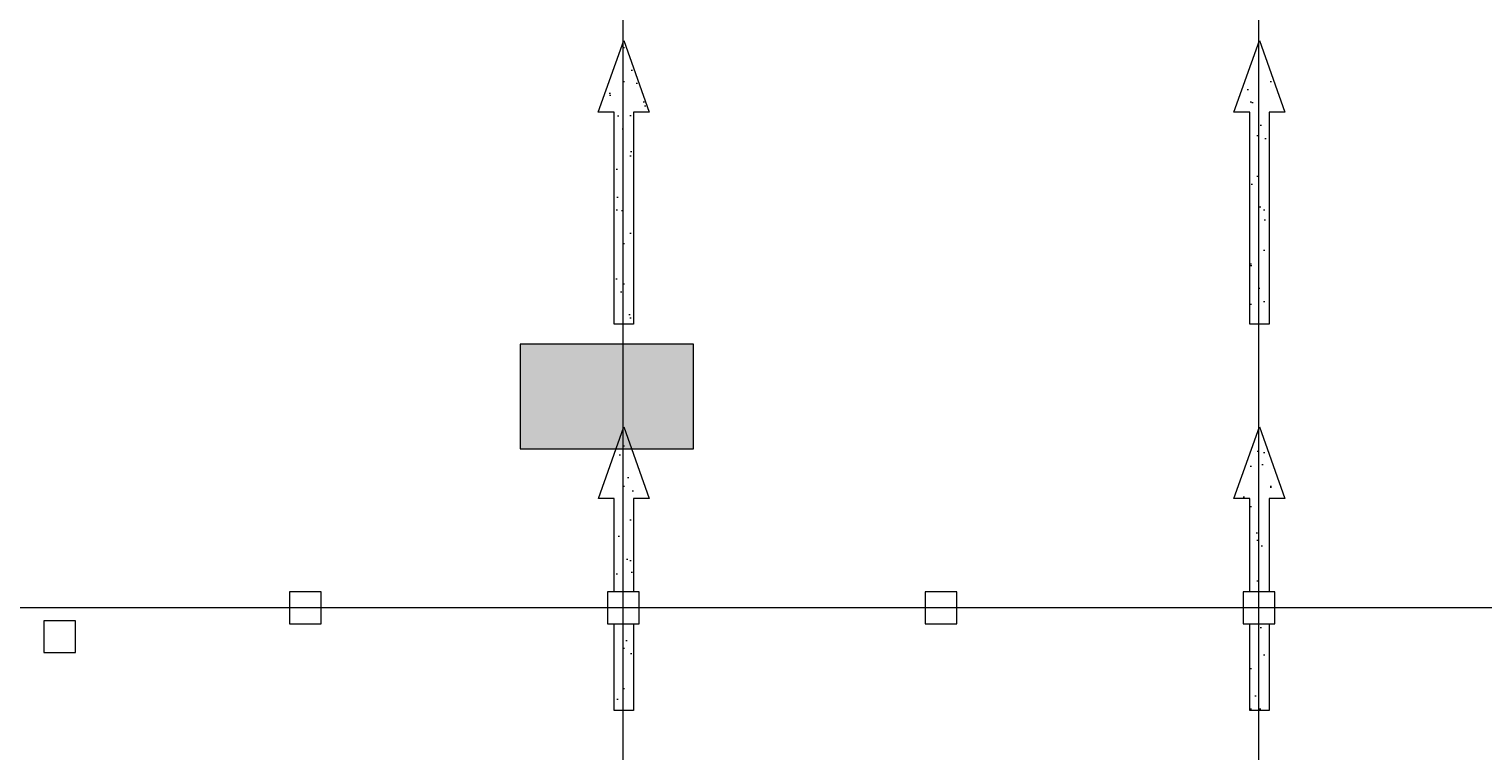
# Model space of a CAD drawing. Header units: inches. Extents: x -79624 to 52587, y -27526 to 10116.
# Tile 420 of 656: x 25825 to 39548, y -19716 to -12905. Entities that reach past the tile are written whole.
import ezdxf
from ezdxf.enums import TextEntityAlignment as Align

# ---------------------------------------------------------------- set-up
doc = ezdxf.new("R2010")
doc.units = ezdxf.units.IN
doc.header["$MEASUREMENT"] = 0
doc.set_wipeout_variables(frame=1)
doc.linetypes.add('Wipeout_Contour', pattern=[1000, 0, -1000])
for name, color, linetype in [('Dimensioning - General', 7, 'Continuous'), ('Structural - Bearing', 7, 'Continuous'), ('Structural - Grid', 7, 'Continuous')]:
    doc.layers.add(name, color=color, linetype=linetype)
doc.layers.add('Structural - Bearing_Pen_No__1', color=7, linetype='Continuous', lineweight=13)
for name, color, linetype, lineweight, true_color in [('Structural - Bearing_Pen_No__181', 7, 'Continuous', 0, 0xe8e8e8), ('Structural - Bearing_Pen_No__81', 7, 'Continuous', 20, 0x6a6a6a), ('Structural - Bearing_Pen_No__88', 7, 'Continuous', 20, 0xfd4435), ('Structural - Grid_Pen_No__81', 7, 'Continuous', 20, 0x6a6a6a)]:
    doc.layers.add(name, color=color, linetype=linetype, lineweight=lineweight, true_color=true_color)
doc.styles.add('GENERATED_STYLE_1', font='txt')
doc.dimstyles.new('GENERATED_STYLE__1', dxfattribs={"dimtxt": 100, "dimasz": 76, "dimexe": 0.18, "dimexo": 0.0625, "dimgap": 0, "dimtad": 0, "dimdec": 0, "dimlfac": 0.1, "dimzin": 0, "dimdsep": 46, "dimtxsty": 'GENERATED_STYLE_1', "dimblk": 'ARROWHEAD_5', "dimblk1": 'ARROWHEAD_5', "dimblk2": 'ARROWHEAD_5', "dimcen": 0.09, "dimse1": 1, "dimse2": 1, "dimclrd": 7, "dimclre": 7, "dimclrt": 7, "dimadec": 0, "dimazin": 0, "dimtfac": 1, "dimtdec": 4, "dimtmove": 0, "dimatfit": 3, "dimfxl": 1, "dimtolj": 1, "dimtzin": 0, "dimarcsym": 0})
doc.dimstyles.new('GENERATED_STYLE__2', dxfattribs={"dimtxt": 100, "dimasz": 76, "dimexe": 0.18, "dimexo": 0.0625, "dimgap": 0, "dimtad": 0, "dimtih": 1, "dimtoh": 1, "dimdec": 0, "dimlfac": 0.1, "dimzin": 0, "dimdsep": 46, "dimtxsty": 'GENERATED_STYLE_1', "dimblk": 'ARROWHEAD_5', "dimblk1": 'ARROWHEAD_5', "dimblk2": 'ARROWHEAD_5', "dimcen": 0.09, "dimse1": 1, "dimse2": 1, "dimclrd": 7, "dimclre": 7, "dimclrt": 7, "dimadec": 0, "dimazin": 0, "dimtfac": 1, "dimtdec": 4, "dimtmove": 0, "dimatfit": 3, "dimfxl": 1, "dimtolj": 1, "dimtzin": 0, "dimarcsym": 0})
pattern_1 = [(45, (0, 600), (-190.9188, 190.9188), [0, -180, 0, -270]), (110, (600, 600), (253.717, 92.3454), [0, -132, 0, -228])]

# ---------------------------------------------------------------- blocks, each defined once
blk = doc.blocks.new('Slab_8', base_point=(-11094, 19695))
at = {"layer": 'Structural - Bearing', "linetype": 'Continuous', "lineweight": 0, "true_color": 0xffffff}
h = blk.add_hatch(dxfattribs=at)
h.set_pattern_fill('CARPET', style=0, pattern_type=2)
h.set_pattern_definition(pattern_1)
h.paths.add_polyline_path([(-11094, 19695), (-10913, 19695), (-10913, 21694), (-10763, 21694), (-11004, 22370), (-11244, 21694), (-11094, 21694)])
at = {"layer": 'Structural - Bearing_Pen_No__181', "color": 254, "linetype": 'Continuous', "lineweight": 0, "true_color": 0xe8e8e8, "flags": 128}
blk.add_lwpolyline([(-11094, 19695), (-11094, 21694), (-11244, 21694), (-11004, 22370), (-10763, 21694), (-10913, 21694), (-10913, 19695)], close=True, dxfattribs=at)
blk = doc.blocks.new('Slab_9', base_point=(-11094, 23341))
at = {"layer": 'Structural - Bearing', "linetype": 'Continuous', "lineweight": 0, "true_color": 0xffffff}
h = blk.add_hatch(dxfattribs=at)
h.set_pattern_fill('CARPET', style=0, pattern_type=2)
h.set_pattern_definition(pattern_1)
h.paths.add_polyline_path([(-11094, 23341), (-10913, 23341), (-10913, 25341), (-10763, 25341), (-11004, 26016), (-11244, 25341), (-11094, 25341)])
at = {"layer": 'Structural - Bearing_Pen_No__181', "color": 254, "linetype": 'Continuous', "lineweight": 0, "true_color": 0xe8e8e8, "flags": 128}
blk.add_lwpolyline([(-11094, 23341), (-11094, 25341), (-11244, 25341), (-11004, 26016), (-10763, 25341), (-10913, 25341), (-10913, 23341)], close=True, dxfattribs=at)
blk = doc.blocks.new('Slab_13', base_point=(-17094, 19695))
at = {"layer": 'Structural - Bearing', "linetype": 'Continuous', "lineweight": 0, "true_color": 0xffffff}
h = blk.add_hatch(dxfattribs=at)
h.set_pattern_fill('CARPET', style=0, pattern_type=2)
h.set_pattern_definition(pattern_1)
h.paths.add_polyline_path([(-17094, 19695), (-16913, 19695), (-16913, 21694), (-16763, 21694), (-17003, 22370), (-17244, 21694), (-17094, 21694)])
at = {"layer": 'Structural - Bearing_Pen_No__181', "color": 254, "linetype": 'Continuous', "lineweight": 0, "true_color": 0xe8e8e8, "flags": 128}
blk.add_lwpolyline([(-17094, 19695), (-17094, 21694), (-17244, 21694), (-17003, 22370), (-16763, 21694), (-16913, 21694), (-16913, 19695)], close=True, dxfattribs=at)
blk = doc.blocks.new('Slab_14', base_point=(-17094, 23341))
at = {"layer": 'Structural - Bearing', "linetype": 'Continuous', "lineweight": 0, "true_color": 0xffffff}
h = blk.add_hatch(dxfattribs=at)
h.set_pattern_fill('CARPET', style=0, pattern_type=2)
h.set_pattern_definition(pattern_1)
h.paths.add_polyline_path([(-17094, 23341), (-16913, 23341), (-16913, 25341), (-16763, 25341), (-17004, 26016), (-17244, 25341), (-17094, 25341)])
at = {"layer": 'Structural - Bearing_Pen_No__181', "color": 254, "linetype": 'Continuous', "lineweight": 0, "true_color": 0xe8e8e8, "flags": 128}
blk.add_lwpolyline([(-17094, 23341), (-17094, 25341), (-17244, 25341), (-17004, 26016), (-16763, 25341), (-16913, 25341), (-16913, 23341)], close=True, dxfattribs=at)
blk = doc.blocks.new('Slab_56', base_point=(-17983, 22165))
at = {"layer": 'Structural - Bearing_Pen_No__81', "linetype": 'Continuous', "lineweight": 0, "true_color": 0x353535}
blk.add_hatch(color=250, dxfattribs=at).paths.add_polyline_path([(-17983, 22165), (-16344, 22165), (-16344, 23150), (-17983, 23150)])
at = {"layer": 'Structural - Bearing_Pen_No__1', "color": 7, "linetype": 'Continuous', "lineweight": 13, "flags": 128}
blk.add_lwpolyline([(-17983, 22165), (-16344, 22165), (-16344, 23150), (-17983, 23150)], close=True, dxfattribs=at)
blk = doc.blocks.new('Column_90', base_point=(-20009, 20663))
at = {"color": 254, "linetype": 'Wipeout_Contour', "lineweight": 0, "ltscale": 115053.589618}
blk.add_wipeout([(-20159, 20513), (-19859, 20513), (-19859, 20813), (-20159, 20813)], dxfattribs=at).dxf.layer = 'Structural - Bearing'
at = {"layer": 'Structural - Bearing_Pen_No__88', "color": 20, "linetype": 'Continuous', "lineweight": 20, "true_color": 0xfd4435, "flags": 128}
blk.add_lwpolyline([(-20159, 20513), (-19859, 20513), (-19859, 20813), (-20159, 20813)], close=True, dxfattribs=at)
blk = doc.blocks.new('Column_95', base_point=(-17009, 20663))
at = {"color": 254, "linetype": 'Wipeout_Contour', "lineweight": 0, "ltscale": 107053.653799}
blk.add_wipeout([(-17159, 20513), (-16859, 20513), (-16859, 20813), (-17159, 20813)], dxfattribs=at).dxf.layer = 'Structural - Bearing'
at = {"layer": 'Structural - Bearing_Pen_No__88', "color": 20, "linetype": 'Continuous', "lineweight": 20, "true_color": 0xfd4435, "flags": 128}
blk.add_lwpolyline([(-17159, 20513), (-16859, 20513), (-16859, 20813), (-17159, 20813)], close=True, dxfattribs=at)
blk = doc.blocks.new('Column_100', base_point=(-14009, 20663))
at = {"color": 254, "linetype": 'Wipeout_Contour', "lineweight": 0, "ltscale": 99858.104419}
blk.add_wipeout([(-14159, 20513), (-13859, 20513), (-13859, 20813), (-14159, 20813)], dxfattribs=at).dxf.layer = 'Structural - Bearing'
at = {"layer": 'Structural - Bearing_Pen_No__88', "color": 20, "linetype": 'Continuous', "lineweight": 20, "true_color": 0xfd4435, "flags": 128}
blk.add_lwpolyline([(-14159, 20513), (-13859, 20513), (-13859, 20813), (-14159, 20813)], close=True, dxfattribs=at)
blk = doc.blocks.new('Column_105', base_point=(-11009, 20663))
at = {"color": 254, "linetype": 'Wipeout_Contour', "lineweight": 0, "ltscale": 93652.534053}
blk.add_wipeout([(-11159, 20513), (-10859, 20513), (-10859, 20813), (-11159, 20813)], dxfattribs=at).dxf.layer = 'Structural - Bearing'
at = {"layer": 'Structural - Bearing_Pen_No__88', "color": 20, "linetype": 'Continuous', "lineweight": 20, "true_color": 0xfd4435, "flags": 128}
blk.add_lwpolyline([(-11159, 20513), (-10859, 20513), (-10859, 20813), (-11159, 20813)], close=True, dxfattribs=at)
blk = doc.blocks.new('Standard grid marker')
at = {"layer": 'Structural - Grid_Pen_No__81', "color": 251, "linetype": 'Continuous', "lineweight": 20, "true_color": 0x6a6a6a}
blk.add_line((1000, 0), (51328, 0), dxfattribs=at)
at = {"layer": 'Structural - Grid_Pen_No__81', "color": 251, "lineweight": 20, "true_color": 0x6a6a6a, "style": 'GENERATED_STYLE_1'}
for tag, p in [('AC_MarkerText_1_0', (-100, -144)), ('AC_MarkerText_1_1', (52428, -144))]:
    blk.add_attdef(tag, text='', height=100, rotation=180, dxfattribs=at).set_placement(p, align=Align.TOP_CENTER)
blk = doc.blocks.new('Standard grid marker_2')
at = {"layer": 'Structural - Grid_Pen_No__81', "color": 251, "linetype": 'Continuous', "lineweight": 20, "true_color": 0x6a6a6a}
blk.add_line((1000, 0), (27735, 0), dxfattribs=at)
at = {"layer": 'Structural - Grid_Pen_No__81', "color": 251, "lineweight": 20, "true_color": 0x6a6a6a, "style": 'GENERATED_STYLE_1'}
for tag, p in [('AC_MarkerText_1_0', (-2, -47)), ('AC_MarkerText_1_1', (28933, -47))]:
    blk.add_attdef(tag, text='', height=100, rotation=270, dxfattribs=at).set_placement(p, align=Align.TOP_CENTER)
blk = doc.blocks.new('ARROWHEAD_5')
at = {"linetype": 'Continuous', "lineweight": 0}
blk.add_hatch(color=0, dxfattribs=at).paths.add_polyline_path([(-1, 0.2679), (0, 0), (-1, -0.2679)])
at = {"color": 0, "linetype": 'Continuous', "lineweight": 0}
blk.add_line((0, 0), (-1, 0), dxfattribs=at)
blk = doc.blocks.new('*D264')
at = {"layer": 'Defpoints', "color": 0, "linetype": 'Continuous', "transparency": 16777216}
for p in [(7429, -14429), (51187, -26126), (51187, -26426)]:
    blk.add_point(p, dxfattribs=at)
at = {"layer": 'Dimensioning - General', "color": 7, "linetype": 'Continuous', "lineweight": -2, "transparency": 16777216}
for p, q in [((7505, -26426), (29121, -26426)), ((51111, -26426), (29468, -26426))]:
    blk.add_line(p, q, dxfattribs=at)
at = {"layer": 'Dimensioning - General', "color": 7, "linetype": 'Continuous', "lineweight": -2, "transparency": 16777216, "xscale": 76.00000000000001, "yscale": 76.00000000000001, "zscale": 76.00000000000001, "rotation": 180}
blk.add_blockref('ARROWHEAD_5', (7429, -26426), dxfattribs=at)
at = {"layer": 'Dimensioning - General', "color": 7, "linetype": 'Continuous', "lineweight": -2, "transparency": 16777216, "xscale": 76.00000000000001, "yscale": 76.00000000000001, "zscale": 76.00000000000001}
blk.add_blockref('ARROWHEAD_5', (51187, -26426), dxfattribs=at)
at = {"layer": 'Dimensioning - General', "color": 7, "linetype": 'Continuous', "lineweight": 13, "transparency": 16777216, "insert": (29295, -26426), "char_height": 100, "attachment_point": 5, "style": 'GENERATED_STYLE_1'}
blk.add_mtext('\\A1;4376', dxfattribs=at)
blk = doc.blocks.new('*D275')
at = {"layer": 'Defpoints', "color": 0, "linetype": 'Continuous', "transparency": 16777216}
for p in [(4329, -18361), (51787, -18361), (4329, -22990)]:
    blk.add_point(p, dxfattribs=at)
at = {"layer": 'Dimensioning - General', "color": 7, "linetype": 'Continuous', "lineweight": -2, "transparency": 16777216}
for p, q in [((51787, -18437), (51787, -20557)), ((51787, -22914), (51787, -20814))]:
    blk.add_line(p, q, dxfattribs=at)
at = {"layer": 'Dimensioning - General', "color": 7, "linetype": 'Continuous', "lineweight": -2, "transparency": 16777216, "xscale": 76.00000000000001, "yscale": 76.00000000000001, "zscale": 76.00000000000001}
for p, rotation in [((51787, -18361), 90), ((51787, -22990), 270)]:
    blk.add_blockref('ARROWHEAD_5', p, dxfattribs=dict(at, rotation=rotation))
at = {"layer": 'Dimensioning - General', "color": 7, "linetype": 'Continuous', "lineweight": 13, "transparency": 16777216, "insert": (51787, -20686), "char_height": 100, "attachment_point": 5, "rotation": 90, "style": 'GENERATED_STYLE_1'}
blk.add_mtext('\\A1;463', dxfattribs=at)
blk = doc.blocks.new('*D276')
at = {"layer": 'Defpoints', "color": 0, "linetype": 'Continuous', "transparency": 16777216}
for p in [(7429, -14429), (51787, -14429), (4329, -18361)]:
    blk.add_point(p, dxfattribs=at)
at = {"layer": 'Dimensioning - General', "color": 7, "linetype": 'Continuous', "lineweight": -2, "transparency": 16777216}
for p, q in [((51787, -14505), (51787, -16274)), ((51787, -18285), (51787, -16532))]:
    blk.add_line(p, q, dxfattribs=at)
at = {"layer": 'Dimensioning - General', "color": 7, "linetype": 'Continuous', "lineweight": -2, "transparency": 16777216, "xscale": 76.00000000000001, "yscale": 76.00000000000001, "zscale": 76.00000000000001}
for p, rotation in [((51787, -14429), 90), ((51787, -18361), 270)]:
    blk.add_blockref('ARROWHEAD_5', p, dxfattribs=dict(at, rotation=rotation))
at = {"layer": 'Dimensioning - General', "color": 7, "linetype": 'Continuous', "lineweight": 13, "transparency": 16777216, "insert": (51787, -16403), "char_height": 100, "attachment_point": 5, "rotation": 90, "style": 'GENERATED_STYLE_1'}
blk.add_mtext('\\A1;393', dxfattribs=at)
blk = doc.blocks.new('*D277')
at = {"layer": 'Defpoints', "color": 0, "linetype": 'Continuous', "transparency": 16777216}
for p in [(7429, -9191), (51787, -9191), (7429, -14429)]:
    blk.add_point(p, dxfattribs=at)
at = {"layer": 'Dimensioning - General', "color": 7, "linetype": 'Continuous', "lineweight": -2, "transparency": 16777216}
for p, q in [((51787, -9267), (51787, -11689)), ((51787, -14353), (51787, -11951))]:
    blk.add_line(p, q, dxfattribs=at)
at = {"layer": 'Dimensioning - General', "color": 7, "linetype": 'Continuous', "lineweight": -2, "transparency": 16777216, "xscale": 76.00000000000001, "yscale": 76.00000000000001, "zscale": 76.00000000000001}
for p, rotation in [((51787, -9191), 90), ((51787, -14429), 270)]:
    blk.add_blockref('ARROWHEAD_5', p, dxfattribs=dict(at, rotation=rotation))
at = {"layer": 'Dimensioning - General', "color": 7, "linetype": 'Continuous', "lineweight": 13, "transparency": 16777216, "insert": (51787, -11820), "char_height": 100, "attachment_point": 5, "rotation": 90, "style": 'GENERATED_STYLE_1'}
blk.add_mtext('\\A1;524', dxfattribs=at)
blk = doc.blocks.new('Column_85', base_point=(-23009, 20663))
at = {"color": 254, "linetype": 'Wipeout_Contour', "lineweight": 0, "ltscale": 123701.948735}
blk.add_wipeout([(-23159, 20513), (-22859, 20513), (-22859, 20813), (-23159, 20813)], dxfattribs=at).dxf.layer = 'Structural - Bearing'
at = {"layer": 'Structural - Bearing_Pen_No__88', "color": 20, "linetype": 'Continuous', "lineweight": 20, "true_color": 0xfd4435, "flags": 128}
blk.add_lwpolyline([(-23159, 20513), (-22859, 20513), (-22859, 20813), (-23159, 20813)], close=True, dxfattribs=at)

msp = doc.modelspace()

# ---------------------------------------------------------------- block references
at = {"layer": 'Structural - Bearing', "color": 254, "linetype": 'Continuous', "lineweight": 0, "true_color": 0xe8e8e8}
for name, p in [('Slab_14', (31348.54758, -15687.62886)), ('Slab_9', (37348.43851, -15687.62886)), ('Slab_13', (31348.60539, -19334.22947)), ('Slab_8', (37348.49632, -19334.22947))]:
    msp.add_blockref(name, p, dxfattribs=at)
at = {"layer": 'Structural - Bearing', "color": 7, "linetype": 'Continuous', "lineweight": 13}
msp.add_blockref('Slab_56', (30459.35283, -16864.10447), dxfattribs=at)
at = {"layer": 'Structural - Bearing', "color": 11, "lineweight": 13, "true_color": 0xfd8379}
for name, p in [('Column_90', (28433.55593, -18365.79663)), ('Column_100', (34433.55593, -18365.79663))]:
    msp.add_blockref(name, p, dxfattribs=at)

# ---------------------------------------------------------------- dimensions: what is measured, and where the dimension line sits
at = {"layer": 'Dimensioning - General', "color": 7, "linetype": 'Continuous', "lineweight": 13}
dim = msp.add_linear_dim(base=(51786.62821, -9190.96595), p1=(7428.96845, -14429.12325), p2=(7428.96845, -9190.96595), angle=90, dimstyle='GENERATED_STYLE__1', dxfattribs=at)
dim.commit()
dim.dimension.update_dxf_attribs({"geometry": '*D277', "text_midpoint": (51786.62821, -11819.6721), "dimtype": 160, "text_rotation": 90})

# ---------------------------------------------------------------- next in the draw order: block references
at = {"layer": 'Structural - Bearing', "color": 11, "lineweight": 13, "true_color": 0xfd8379}
for name, p in [('Column_95', (31433.55593, -18365.79663)), ('Column_105', (37433.55593, -18365.79663))]:
    msp.add_blockref(name, p, dxfattribs=at)

# ---------------------------------------------------------------- next in the draw order: block references
at = {"layer": 'Structural - Grid', "color": 8, "linetype": 'Continuous', "lineweight": 15, "zscale": 1000}
for name, p, rotation in [('Standard grid marker_2', (31433.55593, -27325.72241), 90), ('Standard grid marker_2', (37433.55593, -27325.72241), 90), ('Standard grid marker', (52386.62821, -18365.79663), 180)]:
    msp.add_blockref(name, p, dxfattribs=dict(at, rotation=rotation))

# ---------------------------------------------------------------- next in the draw order: dimensions: what is measured, and where the dimension line sits
at = {"layer": 'Dimensioning - General', "color": 7, "linetype": 'Continuous', "lineweight": 13}
for base, p1, p2, picture, middle in [((51786.62821, -14429.12325), (4328.72843, -18360.58402), (7428.96845, -14429.12325), '*D276', (51786.62821, -16402.95414)), ((51786.62821, -18360.58402), (4328.92608, -22989.93129), (4328.72843, -18360.58402), '*D275', (51786.62821, -20685.68517))]:
    dim = msp.add_linear_dim(base=base, p1=p1, p2=p2, angle=90, dimstyle='GENERATED_STYLE__1', dxfattribs=at)
    dim.commit()
    dim.dimension.update_dxf_attribs({"geometry": picture, "text_midpoint": middle, "dimtype": 160, "text_rotation": 90})
dim = msp.add_linear_dim(base=(51186.62821, -26425.72242), p1=(7428.96845, -14429.12325), p2=(51186.62821, -26125.72241), dimstyle='GENERATED_STYLE__2', dxfattribs=at)
dim.commit()
dim.dimension.update_dxf_attribs({"geometry": '*D264', "text_midpoint": (29294.65282, -26425.72242), "dimtype": 160})

# ---------------------------------------------------------------- next in the draw order: block references
at = {"layer": 'Structural - Bearing', "color": 11, "lineweight": 13, "true_color": 0xfd8379}
msp.add_blockref('Column_85', (26113.16536, -18638.36286), dxfattribs=at)

doc.saveas('drawing.dxf')
